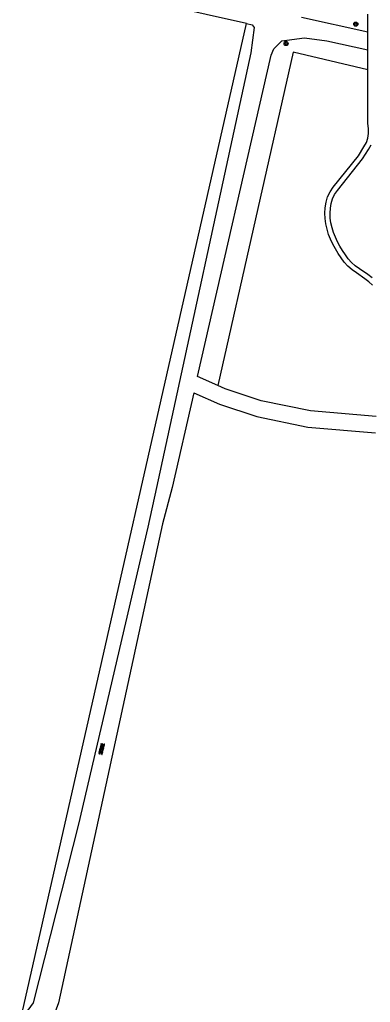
# Model space of a CAD drawing. Extents: x 124000 to 129000, y 395500 to 397503.
# Drawn here: x 128803.9 to 128871.4, y 396400.8 to 396590.2 of the extents above; entities that cross this region are included whole.
import ezdxf

# ---------------------------------------------------------------- set-up
doc = ezdxf.new("R2010")
doc.units = 0
for name, color, linetype in [('gg-knt-onverhard', 7, 'Continuous'), ('gt-grn-groengrens', 7, 'Continuous'), ('gt-symb-boom', 7, 'Continuous'), ('gt-symb-overige verharding', 7, 'Continuous')]:
    doc.layers.add(name, color=color, linetype=linetype)

# ---------------------------------------------------------------- blocks, each defined once
blk = doc.blocks.new('gt0-BOOM')
at = {"layer": 'gt-symb-boom'}
for radius in [0.4, 0.2]:
    blk.add_circle((0, 0), radius, dxfattribs=at)
blk = doc.blocks.new('gt0-OVH')
at = {"layer": 'gt-symb-overige verharding'}
for points in [[(-0.97, 0.3), (-0.97, 0.31), (-0.96, 0.32), (-0.97, 0.33), (-0.97, 0.34), (-0.98, 0.35), (-0.99, 0.35), (-1, 0.36), (-1.01, 0.35), (-1.02, 0.35), (-1.03, 0.34), (-1.03, 0.33), (-1.04, 0.32), (-1.03, 0.31), (-1.03, 0.3), (-1.02, 0.29), (-1.01, 0.29), (-1, 0.28), (-0.99, 0.29), (-0.98, 0.29)], [(-0.87, 0.11), (-0.87, 0.12), (-0.86, 0.13), (-0.87, 0.14), (-0.87, 0.15), (-0.88, 0.16), (-0.89, 0.16), (-0.9, 0.16), (-0.91, 0.16), (-0.92, 0.16), (-0.93, 0.15), (-0.93, 0.14), (-0.94, 0.13), (-0.93, 0.12), (-0.93, 0.11), (-0.92, 0.1), (-0.91, 0.09), (-0.9, 0.09), (-0.89, 0.09), (-0.88, 0.1)], [(-0.77, 0.3), (-0.77, 0.31), (-0.76, 0.32), (-0.77, 0.33), (-0.77, 0.34), (-0.78, 0.35), (-0.79, 0.35), (-0.8, 0.36), (-0.81, 0.35), (-0.82, 0.35), (-0.83, 0.34), (-0.83, 0.33), (-0.84, 0.32), (-0.83, 0.31), (-0.83, 0.3), (-0.82, 0.29), (-0.81, 0.29), (-0.8, 0.28), (-0.79, 0.29), (-0.78, 0.29)], [(-0.67, 0.11), (-0.67, 0.12), (-0.66, 0.13), (-0.67, 0.14), (-0.67, 0.15), (-0.68, 0.16), (-0.69, 0.16), (-0.7, 0.16), (-0.71, 0.16), (-0.72, 0.16), (-0.73, 0.15), (-0.73, 0.14), (-0.74, 0.13), (-0.73, 0.12), (-0.73, 0.11), (-0.72, 0.1), (-0.71, 0.09), (-0.7, 0.09), (-0.69, 0.09), (-0.68, 0.1)], [(-0.57, 0.3), (-0.57, 0.31), (-0.56, 0.32), (-0.57, 0.33), (-0.57, 0.34), (-0.58, 0.35), (-0.59, 0.35), (-0.6, 0.36), (-0.61, 0.35), (-0.62, 0.35), (-0.63, 0.34), (-0.63, 0.33), (-0.64, 0.32), (-0.63, 0.31), (-0.63, 0.3), (-0.62, 0.29), (-0.61, 0.29), (-0.6, 0.28), (-0.59, 0.29), (-0.58, 0.29)], [(-0.47, 0.11), (-0.47, 0.12), (-0.46, 0.13), (-0.47, 0.14), (-0.47, 0.15), (-0.48, 0.16), (-0.49, 0.16), (-0.5, 0.16), (-0.51, 0.16), (-0.52, 0.16), (-0.53, 0.15), (-0.53, 0.14), (-0.54, 0.13), (-0.53, 0.12), (-0.53, 0.11), (-0.52, 0.1), (-0.51, 0.09), (-0.5, 0.09), (-0.49, 0.09), (-0.48, 0.1)], [(-0.37, 0.3), (-0.37, 0.31), (-0.36, 0.32), (-0.37, 0.33), (-0.37, 0.34), (-0.38, 0.35), (-0.39, 0.35), (-0.4, 0.36), (-0.41, 0.35), (-0.42, 0.35), (-0.43, 0.34), (-0.43, 0.33), (-0.44, 0.32), (-0.43, 0.31), (-0.43, 0.3), (-0.42, 0.29), (-0.41, 0.29), (-0.4, 0.28), (-0.39, 0.29), (-0.38, 0.29)], [(-0.27, 0.11), (-0.27, 0.12), (-0.26, 0.13), (-0.27, 0.14), (-0.27, 0.15), (-0.28, 0.16), (-0.29, 0.16), (-0.3, 0.16), (-0.31, 0.16), (-0.32, 0.16), (-0.33, 0.15), (-0.33, 0.14), (-0.34, 0.13), (-0.33, 0.12), (-0.33, 0.11), (-0.32, 0.1), (-0.31, 0.09), (-0.3, 0.09), (-0.29, 0.09), (-0.28, 0.1)], [(-0.17, 0.3), (-0.17, 0.31), (-0.16, 0.32), (-0.17, 0.33), (-0.17, 0.34), (-0.18, 0.35), (-0.19, 0.35), (-0.2, 0.36), (-0.21, 0.35), (-0.22, 0.35), (-0.23, 0.34), (-0.23, 0.33), (-0.24, 0.32), (-0.23, 0.31), (-0.23, 0.3), (-0.22, 0.29), (-0.21, 0.29), (-0.2, 0.28), (-0.19, 0.29), (-0.18, 0.29)], [(-0.07, 0.11), (-0.07, 0.12), (-0.06, 0.13), (-0.07, 0.14), (-0.07, 0.15), (-0.08, 0.16), (-0.09, 0.16), (-0.1, 0.16), (-0.11, 0.16), (-0.12, 0.16), (-0.13, 0.15), (-0.13, 0.14), (-0.14, 0.13), (-0.13, 0.12), (-0.13, 0.11), (-0.12, 0.1), (-0.11, 0.09), (-0.1, 0.09), (-0.09, 0.09), (-0.08, 0.1)], [(0.03, 0.3), (0.03, 0.31), (0.04, 0.32), (0.03, 0.33), (0.03, 0.34), (0.02, 0.35), (0.01, 0.35), (0, 0.36), (-0.01, 0.35), (-0.02, 0.35), (-0.03, 0.34), (-0.03, 0.33), (-0.04, 0.32), (-0.03, 0.31), (-0.03, 0.3), (-0.02, 0.29), (-0.01, 0.29), (0, 0.28), (0.01, 0.29), (0.02, 0.29)], [(0.13, 0.11), (0.13, 0.12), (0.14, 0.13), (0.13, 0.14), (0.13, 0.15), (0.12, 0.16), (0.11, 0.16), (0.1, 0.16), (0.09, 0.16), (0.08, 0.16), (0.07, 0.15), (0.07, 0.14), (0.06, 0.13), (0.07, 0.12), (0.07, 0.11), (0.08, 0.1), (0.09, 0.09), (0.1, 0.09), (0.11, 0.09), (0.12, 0.1)], [(0.23, 0.3), (0.23, 0.31), (0.24, 0.32), (0.23, 0.33), (0.23, 0.34), (0.22, 0.35), (0.21, 0.35), (0.2, 0.36), (0.19, 0.35), (0.18, 0.35), (0.17, 0.34), (0.17, 0.33), (0.16, 0.32), (0.17, 0.31), (0.17, 0.3), (0.18, 0.29), (0.19, 0.29), (0.2, 0.28), (0.21, 0.29), (0.22, 0.29)], [(0.33, 0.11), (0.33, 0.12), (0.34, 0.13), (0.33, 0.14), (0.33, 0.15), (0.32, 0.16), (0.31, 0.16), (0.3, 0.16), (0.29, 0.16), (0.28, 0.16), (0.27, 0.15), (0.27, 0.14), (0.26, 0.13), (0.27, 0.12), (0.27, 0.11), (0.28, 0.1), (0.29, 0.09), (0.3, 0.09), (0.31, 0.09), (0.32, 0.1)], [(0.43, 0.3), (0.43, 0.31), (0.44, 0.32), (0.43, 0.33), (0.43, 0.34), (0.42, 0.35), (0.41, 0.35), (0.4, 0.36), (0.39, 0.35), (0.38, 0.35), (0.37, 0.34), (0.37, 0.33), (0.36, 0.32), (0.37, 0.31), (0.37, 0.3), (0.38, 0.29), (0.39, 0.29), (0.4, 0.28), (0.41, 0.29), (0.42, 0.29)], [(0.53, 0.11), (0.53, 0.12), (0.54, 0.13), (0.53, 0.14), (0.53, 0.15), (0.52, 0.16), (0.51, 0.16), (0.5, 0.16), (0.49, 0.16), (0.48, 0.16), (0.47, 0.15), (0.47, 0.14), (0.46, 0.13), (0.47, 0.12), (0.47, 0.11), (0.48, 0.1), (0.49, 0.09), (0.5, 0.09), (0.51, 0.09), (0.52, 0.1)], [(0.63, 0.3), (0.63, 0.31), (0.64, 0.32), (0.63, 0.33), (0.63, 0.34), (0.62, 0.35), (0.61, 0.35), (0.6, 0.36), (0.59, 0.35), (0.58, 0.35), (0.57, 0.34), (0.57, 0.33), (0.56, 0.32), (0.57, 0.31), (0.57, 0.3), (0.58, 0.29), (0.59, 0.29), (0.6, 0.28), (0.61, 0.29), (0.62, 0.29)], [(0.73, 0.11), (0.73, 0.12), (0.74, 0.13), (0.73, 0.14), (0.73, 0.15), (0.72, 0.16), (0.71, 0.16), (0.7, 0.16), (0.69, 0.16), (0.68, 0.16), (0.67, 0.15), (0.67, 0.14), (0.66, 0.13), (0.67, 0.12), (0.67, 0.11), (0.68, 0.1), (0.69, 0.09), (0.7, 0.09), (0.71, 0.09), (0.72, 0.1)], [(0.83, 0.3), (0.83, 0.31), (0.84, 0.32), (0.83, 0.33), (0.83, 0.34), (0.82, 0.35), (0.81, 0.35), (0.8, 0.36), (0.79, 0.35), (0.78, 0.35), (0.77, 0.34), (0.77, 0.33), (0.76, 0.32), (0.77, 0.31), (0.77, 0.3), (0.78, 0.29), (0.79, 0.29), (0.8, 0.28), (0.81, 0.29), (0.82, 0.29)], [(0.93, 0.11), (0.93, 0.12), (0.94, 0.13), (0.93, 0.14), (0.93, 0.15), (0.92, 0.16), (0.91, 0.16), (0.9, 0.16), (0.89, 0.16), (0.88, 0.16), (0.87, 0.15), (0.87, 0.14), (0.86, 0.13), (0.87, 0.12), (0.87, 0.11), (0.88, 0.1), (0.89, 0.09), (0.9, 0.09), (0.91, 0.09), (0.92, 0.1)], [(1.03, 0.3), (1.03, 0.31), (1.04, 0.32), (1.03, 0.33), (1.03, 0.34), (1.02, 0.35), (1.01, 0.35), (1, 0.36), (0.99, 0.35), (0.98, 0.35), (0.97, 0.34), (0.97, 0.33), (0.96, 0.32), (0.97, 0.31), (0.97, 0.3), (0.98, 0.29), (0.99, 0.29), (1, 0.28), (1.01, 0.29), (1.02, 0.29)], [(-0.97, -0.14), (-0.97, -0.13), (-0.96, -0.12), (-0.97, -0.11), (-0.97, -0.1), (-0.98, -0.09), (-0.99, -0.09), (-1, -0.08), (-1.01, -0.09), (-1.02, -0.09), (-1.03, -0.1), (-1.03, -0.11), (-1.04, -0.12), (-1.03, -0.13), (-1.03, -0.14), (-1.02, -0.15), (-1.01, -0.15), (-1, -0.16), (-0.99, -0.15), (-0.98, -0.15)], [(-0.87, -0.33), (-0.87, -0.32), (-0.86, -0.31), (-0.87, -0.3), (-0.87, -0.29), (-0.88, -0.28), (-0.89, -0.28), (-0.9, -0.28), (-0.91, -0.28), (-0.92, -0.28), (-0.93, -0.29), (-0.93, -0.3), (-0.94, -0.31), (-0.93, -0.32), (-0.93, -0.33), (-0.92, -0.34), (-0.91, -0.35), (-0.9, -0.35), (-0.89, -0.35), (-0.88, -0.34)], [(-0.77, -0.14), (-0.77, -0.13), (-0.76, -0.12), (-0.77, -0.11), (-0.77, -0.1), (-0.78, -0.09), (-0.79, -0.09), (-0.8, -0.08), (-0.81, -0.09), (-0.82, -0.09), (-0.83, -0.1), (-0.83, -0.11), (-0.84, -0.12), (-0.83, -0.13), (-0.83, -0.14), (-0.82, -0.15), (-0.81, -0.15), (-0.8, -0.16), (-0.79, -0.15), (-0.78, -0.15)], [(-0.67, -0.33), (-0.67, -0.32), (-0.66, -0.31), (-0.67, -0.3), (-0.67, -0.29), (-0.68, -0.28), (-0.69, -0.28), (-0.7, -0.28), (-0.71, -0.28), (-0.72, -0.28), (-0.73, -0.29), (-0.73, -0.3), (-0.74, -0.31), (-0.73, -0.32), (-0.73, -0.33), (-0.72, -0.34), (-0.71, -0.35), (-0.7, -0.35), (-0.69, -0.35), (-0.68, -0.34)], [(-0.57, -0.14), (-0.57, -0.13), (-0.56, -0.12), (-0.57, -0.11), (-0.57, -0.1), (-0.58, -0.09), (-0.59, -0.09), (-0.6, -0.08), (-0.61, -0.09), (-0.62, -0.09), (-0.63, -0.1), (-0.63, -0.11), (-0.64, -0.12), (-0.63, -0.13), (-0.63, -0.14), (-0.62, -0.15), (-0.61, -0.15), (-0.6, -0.16), (-0.59, -0.15), (-0.58, -0.15)], [(-0.47, -0.33), (-0.47, -0.32), (-0.46, -0.31), (-0.47, -0.3), (-0.47, -0.29), (-0.48, -0.28), (-0.49, -0.28), (-0.5, -0.28), (-0.51, -0.28), (-0.52, -0.28), (-0.53, -0.29), (-0.53, -0.3), (-0.54, -0.31), (-0.53, -0.32), (-0.53, -0.33), (-0.52, -0.34), (-0.51, -0.35), (-0.5, -0.35), (-0.49, -0.35), (-0.48, -0.34)], [(-0.37, -0.14), (-0.37, -0.13), (-0.36, -0.12), (-0.37, -0.11), (-0.37, -0.1), (-0.38, -0.09), (-0.39, -0.09), (-0.4, -0.08), (-0.41, -0.09), (-0.42, -0.09), (-0.43, -0.1), (-0.43, -0.11), (-0.44, -0.12), (-0.43, -0.13), (-0.43, -0.14), (-0.42, -0.15), (-0.41, -0.15), (-0.4, -0.16), (-0.39, -0.15), (-0.38, -0.15)], [(-0.27, -0.33), (-0.27, -0.32), (-0.26, -0.31), (-0.27, -0.3), (-0.27, -0.29), (-0.28, -0.28), (-0.29, -0.28), (-0.3, -0.28), (-0.31, -0.28), (-0.32, -0.28), (-0.33, -0.29), (-0.33, -0.3), (-0.34, -0.31), (-0.33, -0.32), (-0.33, -0.33), (-0.32, -0.34), (-0.31, -0.35), (-0.3, -0.35), (-0.29, -0.35), (-0.28, -0.34)], [(-0.17, -0.14), (-0.17, -0.13), (-0.16, -0.12), (-0.17, -0.11), (-0.17, -0.1), (-0.18, -0.09), (-0.19, -0.09), (-0.2, -0.08), (-0.21, -0.09), (-0.22, -0.09), (-0.23, -0.1), (-0.23, -0.11), (-0.24, -0.12), (-0.23, -0.13), (-0.23, -0.14), (-0.22, -0.15), (-0.21, -0.15), (-0.2, -0.16), (-0.19, -0.15), (-0.18, -0.15)], [(-0.07, -0.33), (-0.07, -0.32), (-0.06, -0.31), (-0.07, -0.3), (-0.07, -0.29), (-0.08, -0.28), (-0.09, -0.28), (-0.1, -0.28), (-0.11, -0.28), (-0.12, -0.28), (-0.13, -0.29), (-0.13, -0.3), (-0.14, -0.31), (-0.13, -0.32), (-0.13, -0.33), (-0.12, -0.34), (-0.11, -0.35), (-0.1, -0.35), (-0.09, -0.35), (-0.08, -0.34)], [(0.03, -0.14), (0.03, -0.13), (0.04, -0.12), (0.03, -0.11), (0.03, -0.1), (0.02, -0.09), (0.01, -0.09), (0, -0.08), (-0.01, -0.09), (-0.02, -0.09), (-0.03, -0.1), (-0.03, -0.11), (-0.04, -0.12), (-0.03, -0.13), (-0.03, -0.14), (-0.02, -0.15), (-0.01, -0.15), (0, -0.16), (0.01, -0.15), (0.02, -0.15)], [(0.13, -0.33), (0.13, -0.32), (0.14, -0.31), (0.13, -0.3), (0.13, -0.29), (0.12, -0.28), (0.11, -0.28), (0.1, -0.28), (0.09, -0.28), (0.08, -0.28), (0.07, -0.29), (0.07, -0.3), (0.06, -0.31), (0.07, -0.32), (0.07, -0.33), (0.08, -0.34), (0.09, -0.35), (0.1, -0.35), (0.11, -0.35), (0.12, -0.34)], [(0.23, -0.14), (0.23, -0.13), (0.24, -0.12), (0.23, -0.11), (0.23, -0.1), (0.22, -0.09), (0.21, -0.09), (0.2, -0.08), (0.19, -0.09), (0.18, -0.09), (0.17, -0.1), (0.17, -0.11), (0.16, -0.12), (0.17, -0.13), (0.17, -0.14), (0.18, -0.15), (0.19, -0.15), (0.2, -0.16), (0.21, -0.15), (0.22, -0.15)], [(0.33, -0.33), (0.33, -0.32), (0.34, -0.31), (0.33, -0.3), (0.33, -0.29), (0.32, -0.28), (0.31, -0.28), (0.3, -0.28), (0.29, -0.28), (0.28, -0.28), (0.27, -0.29), (0.27, -0.3), (0.26, -0.31), (0.27, -0.32), (0.27, -0.33), (0.28, -0.34), (0.29, -0.35), (0.3, -0.35), (0.31, -0.35), (0.32, -0.34)], [(0.43, -0.14), (0.43, -0.13), (0.44, -0.12), (0.43, -0.11), (0.43, -0.1), (0.42, -0.09), (0.41, -0.09), (0.4, -0.08), (0.39, -0.09), (0.38, -0.09), (0.37, -0.1), (0.37, -0.11), (0.36, -0.12), (0.37, -0.13), (0.37, -0.14), (0.38, -0.15), (0.39, -0.15), (0.4, -0.16), (0.41, -0.15), (0.42, -0.15)], [(0.53, -0.33), (0.53, -0.32), (0.54, -0.31), (0.53, -0.3), (0.53, -0.29), (0.52, -0.28), (0.51, -0.28), (0.5, -0.28), (0.49, -0.28), (0.48, -0.28), (0.47, -0.29), (0.47, -0.3), (0.46, -0.31), (0.47, -0.32), (0.47, -0.33), (0.48, -0.34), (0.49, -0.35), (0.5, -0.35), (0.51, -0.35), (0.52, -0.34)], [(0.63, -0.14), (0.63, -0.13), (0.64, -0.12), (0.63, -0.11), (0.63, -0.1), (0.62, -0.09), (0.61, -0.09), (0.6, -0.08), (0.59, -0.09), (0.58, -0.09), (0.57, -0.1), (0.57, -0.11), (0.56, -0.12), (0.57, -0.13), (0.57, -0.14), (0.58, -0.15), (0.59, -0.15), (0.6, -0.16), (0.61, -0.15), (0.62, -0.15)], [(0.73, -0.33), (0.73, -0.32), (0.74, -0.31), (0.73, -0.3), (0.73, -0.29), (0.72, -0.28), (0.71, -0.28), (0.7, -0.28), (0.69, -0.28), (0.68, -0.28), (0.67, -0.29), (0.67, -0.3), (0.66, -0.31), (0.67, -0.32), (0.67, -0.33), (0.68, -0.34), (0.69, -0.35), (0.7, -0.35), (0.71, -0.35), (0.72, -0.34)], [(0.83, -0.14), (0.83, -0.13), (0.84, -0.12), (0.83, -0.11), (0.83, -0.1), (0.82, -0.09), (0.81, -0.09), (0.8, -0.08), (0.79, -0.09), (0.78, -0.09), (0.77, -0.1), (0.77, -0.11), (0.76, -0.12), (0.77, -0.13), (0.77, -0.14), (0.78, -0.15), (0.79, -0.15), (0.8, -0.16), (0.81, -0.15), (0.82, -0.15)], [(0.93, -0.33), (0.93, -0.32), (0.94, -0.31), (0.93, -0.3), (0.93, -0.29), (0.92, -0.28), (0.91, -0.28), (0.9, -0.28), (0.89, -0.28), (0.88, -0.28), (0.87, -0.29), (0.87, -0.3), (0.86, -0.31), (0.87, -0.32), (0.87, -0.33), (0.88, -0.34), (0.89, -0.35), (0.9, -0.35), (0.91, -0.35), (0.92, -0.34)], [(1.03, -0.14), (1.03, -0.13), (1.04, -0.12), (1.03, -0.11), (1.03, -0.1), (1.02, -0.09), (1.01, -0.09), (1, -0.08), (0.99, -0.09), (0.98, -0.09), (0.97, -0.1), (0.97, -0.11), (0.96, -0.12), (0.97, -0.13), (0.97, -0.14), (0.98, -0.15), (0.99, -0.15), (1, -0.16), (1.01, -0.15), (1.02, -0.15)]]:
    blk.add_lwpolyline(points, close=True, dxfattribs=at)

msp = doc.modelspace()

# ---------------------------------------------------------------- linework, layer by layer
at = {"layer": 'gg-knt-onverhard'}
for p, q in [((128858.16, 396590.62), (128870.91, 396587.8)), ((128870.91, 396584.32), (128870.91, 396587.8)), ((128870.92, 396580.51), (128870.91, 396584.32)), ((128842.02, 396519.66), (128838.13, 396521.38))]:
    msp.add_line(p, q, dxfattribs=at)
for points in [[(128847.55, 396589.4), (128726.14, 396616.57), (128725.21, 396607.76), (128717.28, 396569.53), (128713.57, 396545.71), (128708.14, 396527.74), (128703.52, 396507.59), (128702.22, 396500), (128701.57, 396495.85), (128701.05, 396492.9), (128700.46, 396490.1), (128699.54, 396486.21), (128693.97, 396460.38), (128687.97, 396435.35), (128686.33, 396427.06), (128686.39, 396425.17), (128686.98, 396423.3), (128687.95, 396422.65), (128737.32, 396411.31), (128797.13, 396398.4), (128800.65, 396397.96), (128803.21, 396398.17), (128804.4, 396398.78)], [(128847.55, 396589.4), (128848.64, 396589.16), (128849.06, 396588.63), (128848.4, 396583.75), (128830.22, 396500), (128828.6, 396492.4), (128815.2, 396435.13), (128806.51, 396400.7), (128805.47, 396399.32), (128804.4, 396398.78)], [(128870.91, 396587.8), (128870.91, 396591.18)], [(128838.13, 396521.38), (128852.33, 396583.33), (128852.83, 396584.56), (128854.4, 396586.09), (128858.71, 396586.62), (128863.05, 396586.08), (128870.91, 396584.32)], [(128871.84, 396539.01), (128871.14, 396539.64), (128870.37, 396540.22), (128868.72, 396541.35), (128867.89, 396541.96), (128867.1, 396542.65), (128866.39, 396543.43), (128865.79, 396544.28), (128865.23, 396545.13), (128864.7, 396546.01), (128864.21, 396546.91), (128863.77, 396547.83), (128863.39, 396548.79), (128863.07, 396549.78), (128862.84, 396550.8), (128862.7, 396551.84), (128862.66, 396552.89), (128862.72, 396553.93), (128862.89, 396554.98), (128863.19, 396556.01), (128863.66, 396556.98), (128864.27, 396557.85), (128869.11, 396563.9), (128870.19, 396565.64), (128870.65, 396566.47), (128870.95, 396567.32), (128871.05, 396568.23), (128871.03, 396569.18), (128870.96, 396570.17), (128870.92, 396571.19), (128870.92, 396580.51)], [(128871.78, 396540.41), (128870.95, 396541.03), (128869.3, 396542.16), (128868.52, 396542.74), (128867.8, 396543.36), (128867.17, 396544.06), (128866.62, 396544.84), (128866.08, 396545.66), (128865.57, 396546.5), (128865.11, 396547.36), (128864.69, 396548.24), (128864.33, 396549.13), (128864.04, 396550.05), (128863.83, 396550.98), (128863.7, 396551.93), (128863.66, 396552.88), (128863.72, 396553.83), (128863.87, 396554.76), (128864.13, 396555.65), (128864.52, 396556.48), (128865.07, 396557.24), (128869.93, 396563.33), (128871.06, 396565.14), (128871.56, 396566.06)], [(128872.52, 396513.71), (128859.89, 396514.77), (128850.39, 396516.73), (128843.49, 396519.01), (128842.02, 396519.66)], [(128837.41, 396518.26), (128833.23, 396500), (128831.41, 396493.02), (128811.37, 396400.72), (128810.5, 396398.26), (128809.09, 396395.78)], [(128837.41, 396518.26), (128842.35, 396516.07), (128849.58, 396513.69), (128859.4, 396511.66), (128872.39, 396510.57)]]:
    msp.add_lwpolyline(points, dxfattribs=at)
at = {"layer": 'gt-grn-groengrens'}
msp.add_line((128804.4, 396398.78), (128847.55, 396589.4), dxfattribs=at)
msp.add_lwpolyline([(128870.92, 396580.51), (128856.56, 396583.91), (128842.02, 396519.66)], dxfattribs=at)

# ---------------------------------------------------------------- block references
at = {"layer": 'gt-symb-boom'}
for p in [(128868.61, 396589.29), (128855.19, 396585.55)]:
    msp.add_blockref('gt0-BOOM', p, dxfattribs=at)
at = {"layer": 'gt-symb-overige verharding', "rotation": -103.48012621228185}
msp.add_blockref('gt0-OVH', (128819.68, 396449.63), dxfattribs=at)

doc.saveas('drawing.dxf')
